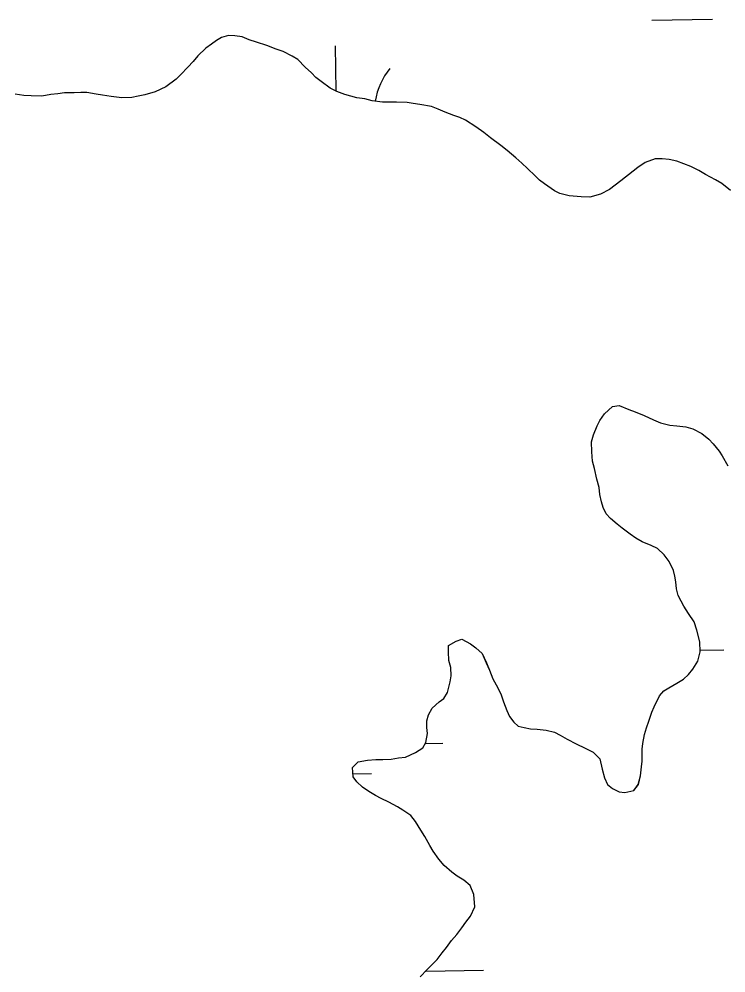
# Model space of a CAD drawing. Extents: x 3925854 to 3964121, y 224593 to 250589.
# Drawn here: x 3957620 to 3957993, y 232608 to 233111 of the extents above; entities that cross this region are included whole.
import ezdxf

# ---------------------------------------------------------------- set-up
doc = ezdxf.new("R2010")
doc.units = 0
doc.layers.add('V-TOPO-SHOR', color=7, linetype='Continuous')
doc.layers.add('V-WETL-SWMP', color=7, linetype='Continuous')

msp = doc.modelspace()

# ---------------------------------------------------------------- linework, layer by layer
at = {"layer": 'V-TOPO-SHOR'}
for points in [[(3957892.149, 233028.295), (3957888.112, 233032.25), (3957885.089, 233035.017), (3957881.864, 233037.78), (3957877.43, 233041.73), (3957874.008, 233044.292), (3957868.572, 233048.431), (3957865.148, 233051.192), (3957860.923, 233054.147), (3957855.494, 233057.686), (3957852.483, 233059.054), (3957849.276, 233060.22), (3957844.664, 233061.971), (3957841.053, 233063.533), (3957837.443, 233064.893), (3957831.239, 233066.03), (3957827.838, 233066.593), (3957824.639, 233066.962), (3957819.041, 233067.304), (3957815.246, 233067.265), (3957811.65, 233067.23), (3957806.25, 233067.973), (3957802.246, 233068.932), (3957798.045, 233069.487), (3957791.836, 233071.221), (3957787.625, 233072.778), (3957784.01, 233074.537), (3957779.382, 233078.086), (3957776.562, 233080.255), (3957774.141, 233082.629), (3957770.915, 233085.59), (3957767.078, 233089.748), (3957764.063, 233091.513), (3957759.246, 233093.862), (3957755.635, 233095.224), (3957750.622, 233097.17), (3957745.211, 233098.912), (3957741.404, 233100.074), (3957737.592, 233101.632), (3957733.791, 233102.193), (3957730.394, 233102.357), (3957726.81, 233101.323), (3957724.029, 233099.697), (3957721.45, 233097.872), (3957718.476, 233095.646), (3957714.323, 233091.607), (3957711.757, 233088.584), (3957708.99, 233085.76), (3957705.234, 233081.728), (3957702.862, 233079.307), (3957697.31, 233075.256), (3957691.746, 233072.602), (3957686.366, 233071.15), (3957682.78, 233070.312), (3957679.39, 233069.679), (3957674.199, 233069.427), (3957668.597, 233070.169), (3957663.996, 233070.92), (3957660.596, 233071.486), (3957655.793, 233072.235), (3957652.594, 233072.403), (3957649.002, 233072.168), (3957644.009, 233072.116), (3957640.419, 233071.68), (3957636.827, 233071.244), (3957632.041, 233070.396), (3957626.448, 233070.539), (3957622.45, 233070.697), (3957617.848, 233071.451)], [(3957995.1, 233020.554), (3957990.668, 233024.304), (3957987.252, 233026.268), (3957982.029, 233029.01), (3957978.413, 233031.171), (3957974.196, 233033.325), (3957966.778, 233036.045), (3957962.772, 233037.003), (3957959.174, 233037.368), (3957955.379, 233037.329), (3957950.204, 233035.478), (3957946.235, 233032.842), (3957943.859, 233030.821), (3957937.318, 233025.76), (3957934.346, 233023.532), (3957931.372, 233021.105), (3957926.604, 233018.66), (3957921.026, 233017.203), (3957916.43, 233017.357), (3957910.032, 233017.892), (3957905.225, 233019.04), (3957902.416, 233020.411), (3957896.984, 233024.15), (3957894.369, 233026.122), (3957892.149, 233028.295)], [(3957929.517, 232850.097), (3957928.083, 232853.478), (3957927.055, 232856.464), (3957926.217, 232860.251), (3957925.978, 232864.044), (3957924.735, 232868.426), (3957923.479, 232874.005), (3957922.441, 232877.991), (3957921.992, 232882.781), (3957921.937, 232888.173), (3957922.9, 232891.778), (3957924.849, 232896.593), (3957926.217, 232899.402), (3957928.779, 232902.825), (3957932.937, 232906.663), (3957936.525, 232907.297), (3957941.541, 232905.151), (3957944.948, 232903.988), (3957949.563, 232902.036), (3957954.58, 232899.691), (3957958.193, 232898.131), (3957963.196, 232896.982), (3957966.796, 232896.619), (3957971.597, 232896.068), (3957975.203, 232894.907), (3957980.02, 232892.558), (3957983.647, 232889.599), (3957986.07, 232887.026), (3957989.105, 232883.262), (3957990.729, 232880.682), (3957993.779, 232875.521)], [(3957796.092, 232711.511), (3957795.844, 232716.301), (3957798.809, 232719.328), (3957803.794, 232720.178), (3957808.185, 232720.622), (3957811.779, 232720.657), (3957816.172, 232720.702), (3957820.16, 232721.544), (3957823.754, 232721.779), (3957829.122, 232724.231), (3957832.892, 232726.666), (3957834.461, 232729.478), (3957835.411, 232734.282), (3957834.979, 232737.473), (3957834.942, 232741.07), (3957835.911, 232744.076), (3957837.873, 232747.691), (3957841.434, 232750.922), (3957844.013, 232752.747), (3957845.979, 232755.963), (3957847.318, 232761.57), (3957847.885, 232764.771), (3957847.642, 232769.164), (3957846.605, 232772.748), (3957846.36, 232777.34), (3957846.526, 232780.737), (3957850.497, 232782.976), (3957853.483, 232784.006), (3957858.101, 232781.655), (3957860.921, 232779.486), (3957864.147, 232776.522), (3957866.393, 232771.552), (3957868.03, 232767.773), (3957869.875, 232763.196), (3957872.521, 232758.43), (3957874.155, 232754.652), (3957875.39, 232751.068), (3957877.235, 232746.493), (3957878.667, 232743.31), (3957880.893, 232740.338), (3957883.113, 232738.163), (3957886.316, 232737.397), (3957889.718, 232736.832), (3957893.116, 232736.666), (3957897.914, 232736.115), (3957902.321, 232734.962), (3957905.334, 232733.396), (3957908.951, 232731.235), (3957913.77, 232728.888), (3957918.587, 232726.539), (3957922.803, 232724.384), (3957926.234, 232721.024), (3957927.489, 232715.443), (3957928.734, 232710.862), (3957930.367, 232707.482), (3957932.986, 232705.311), (3957936.398, 232703.548), (3957939.398, 232703.179), (3957944.182, 232704.226), (3957946.548, 232707.448), (3957947.699, 232712.053), (3957948.252, 232716.653), (3957948.62, 232719.654), (3957948.555, 232726.043), (3957948.924, 232729.044), (3957949.874, 232733.848), (3957950.838, 232737.254), (3957952, 232740.861), (3957953.751, 232745.473), (3957954.92, 232748.281), (3957957.658, 232754.103), (3957960.03, 232756.722), (3957962.608, 232758.346), (3957966.778, 232760.788), (3957970.352, 232763.02), (3957972.924, 232765.445), (3957975.294, 232768.265), (3957977.845, 232772.486), (3957979.195, 232777.293), (3957978.941, 232782.683), (3957977.481, 232788.862), (3957976.037, 232793.24), (3957972.998, 232797.605), (3957970.561, 232801.375), (3957969.135, 232804.156), (3957967.505, 232807.138), (3957966.674, 232810.523), (3957966.235, 232814.314), (3957965.805, 232817.306), (3957965.174, 232820.296), (3957962.729, 232825.066), (3957960.099, 232828.435), (3957956.669, 232831.796), (3957953.257, 232833.359), (3957948.643, 232835.31), (3957945.227, 232837.272), (3957942.208, 232839.439), (3957937.981, 232842.593), (3957935.364, 232844.764), (3957931.937, 232847.725), (3957929.517, 232850.097)], [(3957796.092, 232711.511), (3957795.844, 232716.301), (3957798.809, 232719.328), (3957803.794, 232720.178), (3957808.185, 232720.622), (3957811.779, 232720.657), (3957816.172, 232720.702), (3957820.16, 232721.544), (3957823.754, 232721.779), (3957829.122, 232724.231), (3957832.892, 232726.666), (3957834.461, 232729.478), (3957835.411, 232734.282), (3957834.979, 232737.473), (3957834.942, 232741.07), (3957835.911, 232744.076), (3957837.873, 232747.691), (3957841.434, 232750.922), (3957844.013, 232752.747), (3957845.979, 232755.963), (3957847.318, 232761.57), (3957847.885, 232764.771), (3957847.642, 232769.164), (3957846.605, 232772.748), (3957846.36, 232777.34), (3957846.526, 232780.737), (3957850.497, 232782.976), (3957853.483, 232784.006), (3957858.101, 232781.655), (3957860.921, 232779.486), (3957864.147, 232776.522), (3957866.393, 232771.552), (3957868.03, 232767.773), (3957869.875, 232763.196), (3957872.521, 232758.43), (3957874.155, 232754.652), (3957875.39, 232751.068), (3957877.235, 232746.493), (3957878.667, 232743.31), (3957880.893, 232740.338), (3957883.113, 232738.163), (3957886.316, 232737.397), (3957889.718, 232736.832), (3957893.116, 232736.666), (3957897.914, 232736.115), (3957902.321, 232734.962), (3957905.334, 232733.396), (3957908.951, 232731.235), (3957913.77, 232728.888), (3957918.587, 232726.539), (3957922.803, 232724.384), (3957926.234, 232721.024), (3957927.489, 232715.443), (3957928.734, 232710.862), (3957930.367, 232707.482), (3957932.986, 232705.311), (3957936.398, 232703.548), (3957939.398, 232703.179), (3957944.182, 232704.226), (3957946.548, 232707.448), (3957947.699, 232712.053), (3957948.252, 232716.653), (3957948.62, 232719.654), (3957948.555, 232726.043), (3957948.924, 232729.044), (3957949.874, 232733.848), (3957950.838, 232737.254), (3957952, 232740.861), (3957953.751, 232745.473), (3957954.92, 232748.281), (3957957.658, 232754.103), (3957960.03, 232756.722), (3957962.608, 232758.346), (3957966.778, 232760.788), (3957970.352, 232763.02), (3957972.924, 232765.445), (3957975.294, 232768.265), (3957977.845, 232772.486), (3957979.195, 232777.293), (3957978.941, 232782.683), (3957977.481, 232788.862), (3957976.037, 232793.24), (3957972.998, 232797.605), (3957970.561, 232801.375), (3957969.135, 232804.156), (3957967.505, 232807.138), (3957966.674, 232810.523), (3957966.235, 232814.314), (3957965.805, 232817.306), (3957965.174, 232820.296), (3957962.729, 232825.066), (3957960.099, 232828.435), (3957956.669, 232831.796), (3957953.257, 232833.359), (3957948.643, 232835.31), (3957945.227, 232837.272), (3957942.208, 232839.439), (3957937.981, 232842.593), (3957935.364, 232844.764), (3957931.937, 232847.725), (3957929.517, 232850.097)], [(3957831.522, 232606.002), (3957835.278, 232609.836), (3957837.848, 232612.457), (3957840.418, 232615.081), (3957843.177, 232618.704), (3957845.348, 232621.524), (3957848.107, 232625.147), (3957850.869, 232628.37), (3957853.431, 232631.792), (3957855.598, 232634.811), (3957857.964, 232638.031), (3957860.311, 232642.849), (3957859.846, 232649.436), (3957857.8, 232654.21), (3957854.574, 232656.973), (3957850.957, 232659.133), (3957848.141, 232661.101), (3957844.109, 232664.657), (3957841.279, 232668.024), (3957838.44, 232672.189), (3957836.611, 232675.167), (3957833.965, 232679.935), (3957831.936, 232683.31), (3957829.093, 232687.875), (3957826.662, 232691.047), (3957822.439, 232693.8), (3957819.625, 232695.569), (3957815.005, 232698.119), (3957810.991, 232700.077), (3957807.978, 232701.643), (3957804.359, 232703.804), (3957801.142, 232705.969), (3957798.117, 232708.734), (3957796.092, 232711.511)]]:
    msp.add_lwpolyline(points, dxfattribs=at)
at = {"layer": 'V-WETL-SWMP'}
for p, q in [((3957953.653, 233110.452), (3957985.648, 233111.034)), ((3957730.394, 233102.358), (3957726.809, 233101.323)), ((3957733.792, 233102.193), (3957730.394, 233102.358)), ((3957737.593, 233101.632), (3957733.792, 233102.193)), ((3957721.451, 233097.873), (3957718.477, 233095.645)), ((3957724.029, 233099.697), (3957721.451, 233097.873)), ((3957726.809, 233101.323), (3957724.029, 233099.697)), ((3957741.404, 233100.073), (3957737.593, 233101.632)), ((3957745.211, 233098.913), (3957741.404, 233100.073)), ((3957750.622, 233097.17), (3957745.211, 233098.913)), ((3957755.636, 233095.224), (3957750.622, 233097.17)), ((3957787.243, 233072.963), (3957786.806, 233096.986)), ((3957714.324, 233091.608), (3957711.757, 233088.585)), ((3957718.477, 233095.645), (3957714.324, 233091.608)), ((3957759.245, 233093.862), (3957755.636, 233095.224)), ((3957764.063, 233091.514), (3957759.245, 233093.862)), ((3957711.757, 233088.585), (3957708.99, 233085.761)), ((3957767.077, 233089.747), (3957764.063, 233091.514)), ((3957770.915, 233085.591), (3957767.077, 233089.747)), ((3957705.235, 233081.728), (3957702.863, 233079.306)), ((3957708.99, 233085.761), (3957705.235, 233081.728)), ((3957774.141, 233082.628), (3957770.915, 233085.591)), ((3957776.562, 233080.255), (3957774.141, 233082.628)), ((3957702.863, 233079.306), (3957697.311, 233075.255)), ((3957779.381, 233078.087), (3957776.562, 233080.255)), ((3957784.011, 233074.538), (3957779.381, 233078.087)), ((3957640.418, 233071.68), (3957636.827, 233071.244)), ((3957644.009, 233072.116), (3957640.418, 233071.68)), ((3957649.002, 233072.167), (3957644.009, 233072.116)), ((3957652.595, 233072.403), (3957649.002, 233072.167)), ((3957655.793, 233072.236), (3957652.595, 233072.403)), ((3957660.595, 233071.486), (3957655.793, 233072.236)), ((3957663.996, 233070.921), (3957660.595, 233071.486)), ((3957691.745, 233072.601), (3957686.366, 233071.149)), ((3957697.311, 233075.255), (3957691.745, 233072.601)), ((3957787.625, 233072.777), (3957784.011, 233074.538)), ((3957791.835, 233071.222), (3957787.625, 233072.777)), ((3957622.45, 233070.698), (3957617.848, 233071.451)), ((3957626.447, 233070.539), (3957622.45, 233070.698)), ((3957632.041, 233070.396), (3957626.447, 233070.539)), ((3957636.827, 233071.244), (3957632.041, 233070.396)), ((3957668.598, 233070.169), (3957663.996, 233070.921)), ((3957674.199, 233069.427), (3957668.598, 233070.169)), ((3957679.39, 233069.679), (3957674.199, 233069.427)), ((3957682.779, 233070.313), (3957679.39, 233069.679)), ((3957686.366, 233071.149), (3957682.779, 233070.313)), ((3957798.045, 233069.487), (3957791.835, 233071.222)), ((3957802.246, 233068.931), (3957798.045, 233069.487)), ((3957806.25, 233067.973), (3957802.246, 233068.931)), ((3957811.651, 233067.229), (3957806.25, 233067.973)), ((3957815.247, 233067.265), (3957811.651, 233067.229)), ((3957819.041, 233067.304), (3957815.247, 233067.265)), ((3957824.638, 233066.961), (3957819.041, 233067.304)), ((3957827.838, 233066.594), (3957824.638, 233066.961)), ((3957831.239, 233066.03), (3957827.838, 233066.594)), ((3957837.443, 233064.894), (3957831.239, 233066.03)), ((3957841.053, 233063.533), (3957837.443, 233064.894)), ((3957844.664, 233061.971), (3957841.053, 233063.533)), ((3957849.276, 233060.22), (3957844.664, 233061.971)), ((3957852.484, 233059.055), (3957849.276, 233060.22)), ((3957855.494, 233057.687), (3957852.484, 233059.055)), ((3957860.924, 233054.147), (3957855.494, 233057.687)), ((3957865.149, 233051.193), (3957860.924, 233054.147)), ((3957868.572, 233048.431), (3957865.149, 233051.193)), ((3957874.008, 233044.292), (3957868.572, 233048.431)), ((3957877.43, 233041.73), (3957874.008, 233044.292)), ((3957881.864, 233037.78), (3957877.43, 233041.73)), ((3957885.089, 233035.016), (3957881.864, 233037.78)), ((3957955.378, 233037.329), (3957950.203, 233035.478)), ((3957959.173, 233037.367), (3957955.378, 233037.329)), ((3957962.772, 233037.004), (3957959.173, 233037.367)), ((3957966.777, 233036.046), (3957962.772, 233037.004)), ((3957888.113, 233032.25), (3957885.089, 233035.016)), ((3957892.148, 233028.296), (3957888.113, 233032.25)), ((3957946.235, 233032.841), (3957943.859, 233030.82)), ((3957950.203, 233035.478), (3957946.235, 233032.841)), ((3957974.196, 233033.325), (3957966.777, 233036.046)), ((3957978.412, 233031.171), (3957974.196, 233033.325)), ((3957894.368, 233026.122), (3957892.148, 233028.296)), ((3957943.859, 233030.82), (3957937.318, 233025.759)), ((3957982.03, 233029.01), (3957978.412, 233031.171)), ((3957987.251, 233026.267), (3957982.03, 233029.01)), ((3957990.667, 233024.304), (3957987.251, 233026.267)), ((3957896.984, 233024.151), (3957894.368, 233026.122)), ((3957902.416, 233020.411), (3957896.984, 233024.151)), ((3957934.345, 233023.532), (3957931.373, 233021.105)), ((3957937.318, 233025.759), (3957934.345, 233023.532)), ((3957995.1, 233020.554), (3957990.667, 233024.304)), ((3957905.226, 233019.041), (3957902.416, 233020.411)), ((3957910.032, 233017.891), (3957905.226, 233019.041)), ((3957916.43, 233017.357), (3957910.032, 233017.891)), ((3957921.025, 233017.204), (3957916.43, 233017.357)), ((3957926.604, 233018.659), (3957921.025, 233017.204)), ((3957931.373, 233021.105), (3957926.604, 233018.659)), ((3957928.78, 232902.824), (3957932.936, 232906.662)), ((3957932.936, 232906.662), (3957936.525, 232907.298)), ((3957936.525, 232907.298), (3957941.541, 232905.151)), ((3957926.218, 232899.402), (3957928.78, 232902.824)), ((3957941.541, 232905.151), (3957944.948, 232903.987)), ((3957944.948, 232903.987), (3957949.563, 232902.037)), ((3957949.563, 232902.037), (3957954.58, 232899.691)), ((3957922.9, 232891.778), (3957924.849, 232896.592)), ((3957924.849, 232896.592), (3957926.218, 232899.402)), ((3957954.58, 232899.691), (3957958.192, 232898.13)), ((3957958.192, 232898.13), (3957963.197, 232896.982)), ((3957963.197, 232896.982), (3957966.796, 232896.619)), ((3957966.796, 232896.619), (3957971.596, 232896.069)), ((3957971.596, 232896.069), (3957975.203, 232894.907)), ((3957921.938, 232888.173), (3957922.9, 232891.778)), ((3957975.203, 232894.907), (3957980.021, 232892.559)), ((3957980.021, 232892.559), (3957983.647, 232889.599)), ((3957921.993, 232882.78), (3957921.938, 232888.173)), ((3957983.647, 232889.599), (3957986.07, 232887.027)), ((3957986.07, 232887.027), (3957989.105, 232883.263)), ((3957922.441, 232877.99), (3957921.993, 232882.78)), ((3957989.105, 232883.263), (3957990.729, 232880.682)), ((3957990.729, 232880.682), (3957993.778, 232875.52)), ((3957923.48, 232874.006), (3957922.441, 232877.99)), ((3957924.735, 232868.426), (3957923.48, 232874.006)), ((3957925.978, 232864.044), (3957924.735, 232868.426)), ((3957926.217, 232860.251), (3957925.978, 232864.044)), ((3957927.054, 232856.464), (3957926.217, 232860.251)), ((3957928.083, 232853.478), (3957927.054, 232856.464)), ((3957929.516, 232850.097), (3957928.083, 232853.478)), ((3957931.937, 232847.725), (3957929.516, 232850.097)), ((3957935.363, 232844.763), (3957931.937, 232847.725)), ((3957937.982, 232842.592), (3957935.363, 232844.763)), ((3957942.209, 232839.439), (3957937.982, 232842.592)), ((3957945.227, 232837.273), (3957942.209, 232839.439)), ((3957948.643, 232835.31), (3957945.227, 232837.273)), ((3957953.257, 232833.359), (3957948.643, 232835.31)), ((3957956.669, 232831.796), (3957953.257, 232833.359)), ((3957960.099, 232828.435), (3957956.669, 232831.796)), ((3957962.73, 232825.066), (3957960.099, 232828.435)), ((3957965.175, 232820.297), (3957962.73, 232825.066)), ((3957965.805, 232817.307), (3957965.175, 232820.297)), ((3957966.235, 232814.315), (3957965.805, 232817.307)), ((3957966.673, 232810.524), (3957966.235, 232814.315)), ((3957967.506, 232807.137), (3957966.673, 232810.524)), ((3957969.135, 232804.157), (3957967.506, 232807.137)), ((3957970.561, 232801.375), (3957969.135, 232804.157)), ((3957972.997, 232797.604), (3957970.561, 232801.375)), ((3957976.037, 232793.241), (3957972.997, 232797.604)), ((3957977.48, 232788.861), (3957976.037, 232793.241)), ((3957978.941, 232782.683), (3957977.48, 232788.861)), ((3957846.359, 232777.34), (3957846.525, 232780.738)), ((3957846.525, 232780.738), (3957850.497, 232782.976)), ((3957850.497, 232782.976), (3957853.483, 232784.005)), ((3957853.483, 232784.005), (3957858.101, 232781.655)), ((3957858.101, 232781.655), (3957860.92, 232779.486)), ((3957979.196, 232777.293), (3957978.941, 232782.683)), ((3957846.606, 232772.749), (3957846.359, 232777.34)), ((3957860.92, 232779.486), (3957864.146, 232776.522)), ((3957864.146, 232776.522), (3957866.394, 232771.552)), ((3957977.846, 232772.485), (3957979.196, 232777.293)), ((3957979.154, 232778.185), (3957991.696, 232778.414)), ((3957847.641, 232769.164), (3957846.606, 232772.749)), ((3957866.394, 232771.552), (3957868.03, 232767.773)), ((3957975.293, 232768.264), (3957977.846, 232772.485)), ((3957847.319, 232761.57), (3957847.886, 232764.771)), ((3957847.886, 232764.771), (3957847.641, 232769.164)), ((3957868.03, 232767.773), (3957869.874, 232763.197)), ((3957970.352, 232763.02), (3957972.924, 232765.444)), ((3957972.924, 232765.444), (3957975.293, 232768.264)), ((3957845.978, 232755.963), (3957847.319, 232761.57)), ((3957869.874, 232763.197), (3957872.52, 232758.43)), ((3957962.609, 232758.347), (3957966.779, 232760.787)), ((3957966.779, 232760.787), (3957970.352, 232763.02)), ((3957844.013, 232752.747), (3957845.978, 232755.963)), ((3957872.52, 232758.43), (3957874.156, 232754.651)), ((3957874.156, 232754.651), (3957875.391, 232751.068)), ((3957957.658, 232754.102), (3957960.029, 232756.723)), ((3957960.029, 232756.723), (3957962.609, 232758.347)), ((3957837.872, 232747.691), (3957841.434, 232750.923)), ((3957841.434, 232750.923), (3957844.013, 232752.747)), ((3957875.391, 232751.068), (3957877.235, 232746.493)), ((3957954.921, 232748.281), (3957957.658, 232754.102)), ((3957835.911, 232744.075), (3957837.872, 232747.691)), ((3957877.235, 232746.493), (3957878.666, 232743.311)), ((3957952, 232740.861), (3957953.751, 232745.473)), ((3957953.751, 232745.473), (3957954.921, 232748.281)), ((3957834.943, 232741.069), (3957835.911, 232744.075)), ((3957834.979, 232737.474), (3957834.943, 232741.069)), ((3957878.666, 232743.311), (3957880.893, 232740.338)), ((3957880.893, 232740.338), (3957883.113, 232738.163)), ((3957950.838, 232737.254), (3957952, 232740.861)), ((3957835.411, 232734.282), (3957834.979, 232737.474)), ((3957883.113, 232738.163), (3957886.317, 232737.397)), ((3957886.317, 232737.397), (3957889.718, 232736.832)), ((3957889.718, 232736.832), (3957893.116, 232736.667)), ((3957893.116, 232736.667), (3957897.915, 232736.116)), ((3957897.915, 232736.116), (3957902.322, 232734.962)), ((3957902.322, 232734.962), (3957905.334, 232733.395)), ((3957949.874, 232733.848), (3957950.838, 232737.254)), ((3957832.892, 232726.666), (3957834.461, 232729.478)), ((3957834.461, 232729.478), (3957835.411, 232734.282)), ((3957905.334, 232733.395), (3957908.951, 232731.235)), ((3957908.951, 232731.235), (3957913.769, 232728.887)), ((3957948.924, 232729.044), (3957949.874, 232733.848)), ((3957829.121, 232724.231), (3957832.892, 232726.666)), ((3957834.257, 232729.113), (3957843.501, 232729.281)), ((3957913.769, 232728.887), (3957918.587, 232726.538)), ((3957918.587, 232726.538), (3957922.804, 232724.384)), ((3957948.555, 232726.044), (3957948.924, 232729.044)), ((3957948.62, 232719.653), (3957948.555, 232726.044)), ((3957798.809, 232719.328), (3957803.794, 232720.178)), ((3957803.794, 232720.178), (3957808.184, 232720.622)), ((3957808.184, 232720.622), (3957811.779, 232720.658)), ((3957811.779, 232720.658), (3957816.173, 232720.703)), ((3957816.173, 232720.703), (3957820.16, 232721.543)), ((3957820.16, 232721.543), (3957823.753, 232721.779)), ((3957823.753, 232721.779), (3957829.121, 232724.231)), ((3957922.804, 232724.384), (3957926.234, 232721.023)), ((3957926.234, 232721.023), (3957927.489, 232715.443)), ((3957948.251, 232716.653), (3957948.62, 232719.653)), ((3957795.843, 232716.302), (3957798.809, 232719.328)), ((3957796.092, 232711.51), (3957795.843, 232716.302)), ((3957927.489, 232715.443), (3957928.734, 232710.861)), ((3957947.699, 232712.053), (3957948.251, 232716.653)), ((3957796.015, 232712.984), (3957805.788, 232713.162)), ((3957798.118, 232708.734), (3957796.092, 232711.51)), ((3957928.734, 232710.861), (3957930.367, 232707.482)), ((3957946.547, 232707.447), (3957947.699, 232712.053)), ((3957801.142, 232705.968), (3957798.118, 232708.734)), ((3957804.36, 232703.804), (3957801.142, 232705.968)), ((3957930.367, 232707.482), (3957932.986, 232705.311)), ((3957932.986, 232705.311), (3957936.399, 232703.548)), ((3957944.183, 232704.227), (3957946.547, 232707.447)), ((3957807.978, 232701.643), (3957804.36, 232703.804)), ((3957810.99, 232700.076), (3957807.978, 232701.643)), ((3957815.005, 232698.119), (3957810.99, 232700.076)), ((3957936.399, 232703.548), (3957939.399, 232703.179)), ((3957939.399, 232703.179), (3957944.183, 232704.227)), ((3957819.625, 232695.569), (3957815.005, 232698.119)), ((3957822.439, 232693.8), (3957819.625, 232695.569)), ((3957826.662, 232691.047), (3957822.439, 232693.8)), ((3957829.092, 232687.875), (3957826.662, 232691.047)), ((3957831.935, 232683.31), (3957829.092, 232687.875)), ((3957833.966, 232679.935), (3957831.935, 232683.31)), ((3957836.612, 232675.167), (3957833.966, 232679.935)), ((3957838.44, 232672.19), (3957836.612, 232675.167)), ((3957841.279, 232668.024), (3957838.44, 232672.19)), ((3957844.109, 232664.657), (3957841.279, 232668.024)), ((3957848.141, 232661.102), (3957844.109, 232664.657)), ((3957850.957, 232659.133), (3957848.141, 232661.102)), ((3957854.575, 232656.973), (3957850.957, 232659.133)), ((3957857.799, 232654.209), (3957854.575, 232656.973)), ((3957859.845, 232649.436), (3957857.799, 232654.209)), ((3957860.311, 232642.849), (3957859.845, 232649.436)), ((3957857.963, 232638.031), (3957860.311, 232642.849)), ((3957853.432, 232631.792), (3957855.599, 232634.811)), ((3957855.599, 232634.811), (3957857.963, 232638.031)), ((3957850.87, 232628.37), (3957853.432, 232631.792)), ((3957845.347, 232621.523), (3957848.107, 232625.146)), ((3957848.107, 232625.146), (3957850.87, 232628.37)), ((3957843.178, 232618.704), (3957845.347, 232621.523)), ((3957837.848, 232612.458), (3957840.419, 232615.081)), ((3957840.419, 232615.081), (3957843.178, 232618.704)), ((3957831.522, 232606.001), (3957835.278, 232609.835)), ((3957834.486, 232609.026), (3957864.836, 232609.578)), ((3957835.278, 232609.835), (3957837.848, 232612.458))]:
    msp.add_line(p, q, dxfattribs=at)
msp.add_arc((3957842.686, 233062.471), 35.246, 140.26988, 171.37963, dxfattribs=at)

doc.saveas('drawing.dxf')
